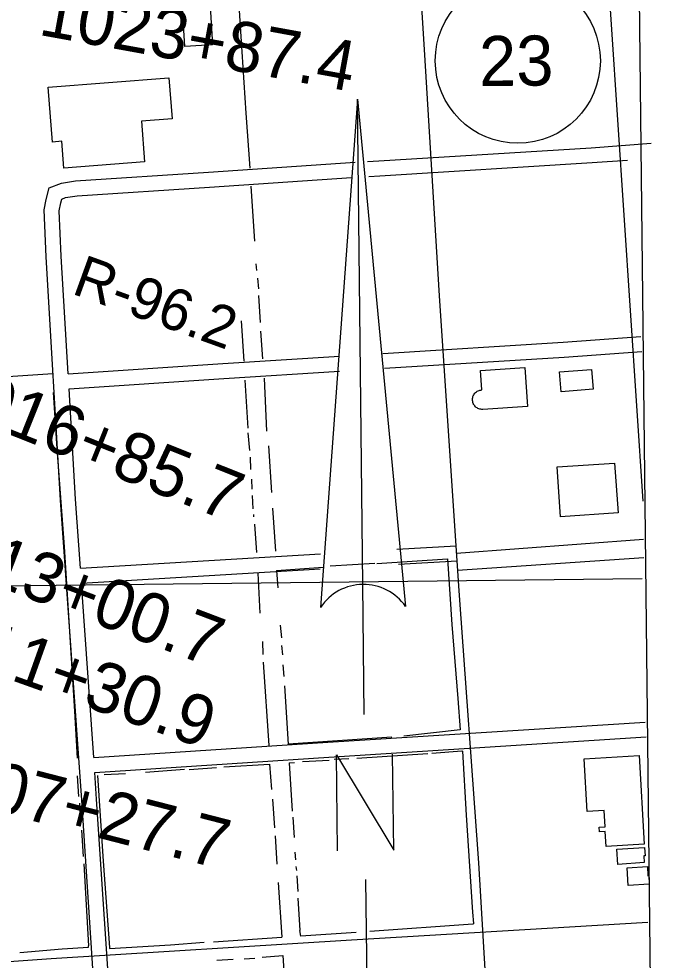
# Model space of a CAD drawing. Extents: x 3651524 to 3689615, y 505651 to 531377.
# Drawn here: x 3686076 to 3687360, y 521247 to 523128 of the extents above; entities that cross this region are included whole.
import ezdxf

# ---------------------------------------------------------------- set-up
doc = ezdxf.new("R2010")
doc.units = 0
for name, color, linetype in [('V-ANNO-SYMB', 7, 'Continuous'), ('V-BLDG-OTLN', 7, 'Continuous'), ('V-GRID-FRAM', 7, 'Continuous'), ('V-GRID-MAJR', 7, 'Continuous'), ('V-RIVR-RANG-IDEN', 7, 'Continuous'), ('V-ROAD-CNTR', 7, 'Continuous'), ('V-ROAD-IDEN', 7, 'Continuous'), ('V-SURV-IDEN', 7, 'Continuous'), ('V-TOPO-SHOR', 7, 'Continuous')]:
    doc.layers.add(name, color=color, linetype=linetype)

msp = doc.modelspace()

# ---------------------------------------------------------------- linework, layer by layer
at = {"layer": 'V-ANNO-SYMB'}
for p, q in [((3686753.579, 522967.684), (3686679.509, 521951.828)), ((3686753.579, 522967.684), (3686849.499, 521953.657)), ((3686764.019, 521997.74), (3686753.579, 522967.684)), ((3686753.579, 522967.684), (3686849.499, 521953.657)), ((3686764.021, 521997.74), (3686753.579, 522967.684)), ((3686766.819, 521737.755), (3686764.021, 521997.74)), ((3686773.868, 521082.793), (3686770.37, 521407.774))]:
    msp.add_line(p, q, dxfattribs=at)
msp.add_lwpolyline([(3686713.749, 521465.184), (3686711.682, 521657.173), (3686825.742, 521466.389), (3686823.676, 521658.378)], dxfattribs=at)
for start, end in [(90.61669, 146.411232), (34.822137, 90.616679), (34.822148, 90.605515)]:
    msp.add_arc((3686765.126, 521894.968), 102.778, start, end, dxfattribs=at)
at = {"layer": 'V-BLDG-OTLN'}
for p, q in [((3687292.225, 521431.379), (3687332.82, 521434.023)), ((3687294.541, 521395.805), (3687292.225, 521431.379)), ((3687332.82, 521434.023), (3687334.016, 521415.667)), ((3687334.016, 521415.667), (3687335.911, 521415.791)), ((3687335.911, 521415.791), (3687336.104, 521398.513)), ((3687336.104, 521398.513), (3687294.541, 521395.805))]:
    msp.add_line(p, q, dxfattribs=at)
for points in [[(3686374.524, 523288.096), (3686373.459, 523303.362), (3686369.671, 523303.097), (3686368.585, 523320.927), (3686362.871, 523320.579), (3686361.157, 523348.76), (3686367.295, 523349.132), (3686365.47, 523379.109), (3686381.252, 523380.067), (3686376.03, 523465.926), (3686439.755, 523469.8), (3686463.723, 523075.802), (3686408.167, 523072.425), (3686394.972, 523289.341)], [(3686327.91, 522841.906), (3686166.341, 522829.403), (3686162.186, 522883.102), (3686143.715, 522881.672), (3686135.224, 522991.406), (3686376.257, 523010.057), (3686382.589, 522928.225), (3686321.596, 522923.505)], [(3687088.093, 522431.45), (3687093.305, 522353.481), (3687003.813, 522347.498), (3687001.827, 522347.484), (3686999.848, 522347.675), (3686997.901, 522348.064), (3686996, 522348.651), (3686994.173, 522349.432), (3686992.433, 522350.388), (3686990.8, 522351.523), (3686989.293, 522352.817), (3686987.925, 522354.259), (3686986.712, 522355.832), (3686985.664, 522357.521), (3686984.798, 522359.309), (3686984.114, 522361.175), (3686983.628, 522363.102), (3686983.341, 522365.068), (3686983.255, 522367.053), (3686983.374, 522369.037), (3686983.696, 522370.997), (3686984.214, 522372.916), (3686984.927, 522374.772), (3686985.824, 522376.543), (3686986.899, 522378.216), (3686988.138, 522379.769), (3686989.528, 522381.188), (3686991.058, 522382.458), (3686992.709, 522383.564), (3686994.464, 522384.494), (3686996.305, 522385.241), (3686998.212, 522385.796), (3687000.168, 522386.154), (3687002.148, 522386.31), (3686999.15, 522425.507)], [(3687224.362, 522387.602), (3687160.348, 522382.72), (3687157.305, 522422.619), (3687221.319, 522427.502)], [(3687267.432, 522240.216), (3687274.151, 522140.466), (3687159.033, 522132.708), (3687152.312, 522232.458)], [(3687206.244, 521649.325), (3687316.481, 521655.707), (3687326.744, 521478.413), (3687250.202, 521473.983), (3687248.476, 521503.884), (3687236.89, 521503.215), (3687236.343, 521512.666), (3687248.476, 521513.369), (3687246.589, 521545.946), (3687212.341, 521543.962)], [(3687271.663, 521468.456), (3687327.383, 521472.241), (3687328.536, 521455.271), (3687325.681, 521455.076), (3687326.58, 521441.783), (3687273.719, 521438.193)]]:
    msp.add_lwpolyline(points, close=True, dxfattribs=at)
at = {"layer": 'V-GRID-FRAM'}
msp.add_lwpolyline([(3655577.191, 529244.355), (3687244.414, 529585.207), (3687448.048, 511403.469), (3655764.959, 511062.446), (3655577.191, 529244.355)], dxfattribs=at)
at = {"layer": 'V-GRID-MAJR'}
msp.add_line((3682050.31, 521950.76), (3687322.368, 522009.423), dxfattribs=at)
at = {"layer": 'V-ROAD-CNTR'}
for points in [[(3686887.377, 523066.723), (3686767.809, 524960.346), (3686759.223, 525087.05)], [(3687324.487, 522164.166), (3687235.977, 523498.45)], [(3687130.658, 519387.937), (3687106.369, 519718.442), (3687082.144, 520102.214), (3687068.759, 520308.327), (3687055.954, 520480.537), (3687036.178, 520767.806), (3686996.131, 521441.58), (3686956.411, 521984.935), (3686917.318, 522574.075), (3686887.377, 523066.723)], [(3686773.218, 522842.856), (3686795.937, 522844.384), (3687220.494, 522870.439), (3687340.487, 522879.254)], [(3686776.133, 522812.985), (3686797.863, 522814.446), (3687222.512, 522840.507), (3687292.845, 522845.674)], [(3686246.014, 520883.069), (3686233.928, 521087.6), (3686202.048, 521566.302), (3686159.955, 522166.128), (3686131.009, 522652.28), (3686126.731, 522746.263), (3686130.856, 522766.879), (3686137.125, 522789.965), (3686161.955, 522799.82), (3686189.512, 522804.214), (3686455.691, 522821.504), (3686748.733, 522841.21)], [(3686174.97, 522418.701), (3686160.969, 522653.854), (3686156.867, 522743.969), (3686160.074, 522759.997), (3686162.143, 522767.619), (3686169.947, 522770.716), (3686192.854, 522774.368), (3686457.669, 522791.57), (3686741.253, 522810.639)], [(3686804.22, 522459.442), (3687164.3, 522482.011), (3687319.888, 522493.254)], [(3686174.969, 522418.702), (3686484.386, 522438.982), (3686717.348, 522453.895)], [(3686807.607, 522429.596), (3687166.32, 522452.079), (3687322.05, 522463.332)], [(3686176.752, 522388.754), (3686486.326, 522409.044), (3686717.268, 522423.828)], [(3686199.555, 522030.375), (3686189.893, 522168.07), (3686176.753, 522388.754)], [(3687324.487, 522164.161), (3687324.487, 522164.166)], [(3687324.487, 522164.155), (3687324.487, 522164.161)], [(3687324.487, 522164.148), (3687324.487, 522164.155)], [(3687324.488, 522164.146), (3687324.487, 522164.148)], [(3686832.162, 522067.866), (3686950.549, 522074.882)], [(3686951.436, 522059.908), (3687325.34, 522088.066)], [(3686199.555, 522030.376), (3686679.154, 522058.798)], [(3686835.349, 522038.002), (3686952.323, 522044.934)], [(3687325.758, 522050.74), (3686953.424, 522025.803)], [(3686201.655, 522000.448), (3686678.667, 522028.717)], [(3686226.136, 521651.595), (3686201.656, 522000.447)], [(3686226.136, 521651.596), (3686694.408, 521682.73), (3687328.654, 521722.775)], [(3686228.236, 521621.67), (3686696.348, 521652.792), (3687330.544, 521692.835)], [(3686275.943, 520885.153), (3686263.87, 521089.482), (3686231.977, 521568.348), (3686228.236, 521621.669)], [(3685683.591, 521217.791), (3686141.338, 521250.367), (3686741.371, 521287.259), (3687333.91, 521322.85)]]:
    msp.add_lwpolyline(points, dxfattribs=at)
at = {"layer": 'V-ROAD-IDEN'}
msp.add_circle((3687073.838, 523044.12), 165, dxfattribs=at)
msp.add_circle((3687073.838, 523044.12), 165, dxfattribs=at)
at = {"layer": 'V-TOPO-SHOR'}
for p, q in [((3686548.299, 522683.766), (3686540.82, 522793.467)), ((3686552.027, 522625.181), (3686550.501, 522638.159)), ((3686556.225, 522588.607), (3686554.333, 522609.841)), ((3686559.528, 522521.378), (3686556.178, 522575.242)), ((3686521.128, 522524.538), (3686525.947, 522443.695)), ((3686563.993, 522448.639), (3686559.86, 522504.078)), ((3686566.608, 522409.713), (3686571.743, 522303.95)), ((3686528.171, 522406.022), (3686534.115, 522310.27)), ((3686534.475, 522300.851), (3686537.492, 522265.529)), ((3686575.179, 522274.85), (3686581.536, 522181.268)), ((3686538.622, 522252.185), (3686539.714, 522227.463)), ((3686541.213, 522207.839), (3686542.321, 522187.826)), ((3686543.062, 522175.661), (3686544.146, 522148.584)), ((3686583.394, 522150.208), (3686589.384, 522064.098)), ((3686545.285, 522137.595), (3686545.661, 522132.886)), ((3686547.57, 522117.971), (3686551.297, 522061.458)), ((3686698.956, 522035.021), (3686787.817, 522040.214)), ((3686553.9, 522020.253), (3686558.33, 521940.196)), ((3686591.215, 522025.567), (3686684.796, 522032.317)), ((3686591.215, 522025.567), (3686594.24, 521990.964)), ((3686598.696, 521916.259), (3686601.361, 521890.698)), ((3686563.233, 521883.682), (3686563.93, 521857.785)), ((3686601.308, 521875.762), (3686603.208, 521856.886)), ((3686565.054, 521842.478), (3686576.242, 521675.691)), ((3686603.925, 521837.229), (3686605.809, 521813.636)), ((3686607.314, 521794.762), (3686614.771, 521678.38)), ((3686821.984, 521692.204), (3686614.771, 521678.38)), ((3686751.868, 521650.777), (3686893.809, 521660.112)), ((3686486.335, 521633.273), (3686577.682, 521638.411)), ((3686577.682, 521638.411), (3686581.432, 521588.178)), ((3686617.001, 521641.027), (3686627.618, 521642.169)), ((3686617.001, 521641.027), (3686622.955, 521544.697)), ((3686643.349, 521644.08), (3686696.82, 521646.646)), ((3686707.048, 521648.575), (3686735.746, 521649.655)), ((3686247.276, 521617.593), (3686289.739, 521620.198)), ((3686329.845, 521622.81), (3686407.305, 521628.437)), ((3686417.131, 521628.009), (3686471.786, 521631.749)), ((3686193.248, 521615.451), (3686195.849, 521573.852)), ((3686583.326, 521568.945), (3686587.441, 521511.255)), ((3686197.372, 521560.507), (3686199.598, 521523.619)), ((3686624.094, 521532.9), (3686627.096, 521492.008)), ((3686201.499, 521506.348), (3686205.241, 521453.759)), ((3686588.563, 521495.166), (3686592.288, 521438.653)), ((3686628.173, 521462.914), (3686629.3, 521447.579)), ((3686206.367, 521439.239), (3686215.999, 521275.596)), ((3686630.432, 521434.209), (3686631.19, 521425.952)), ((3686632.335, 521415.728), (3686634.188, 521383.88)), ((3686594.514, 521401.765), (3686602.375, 521292.664)), ((3686634.143, 521370.908), (3686638.241, 521306.031)), ((3686465.806, 521283.722), (3686602.375, 521292.664)), ((3686215.989, 521272.849), (3686215.999, 521275.596)), ((3686471.956, 521247.213), (3686504.92, 521249.06)), ((3686526.893, 521249.768), (3686548.084, 521250.872)), ((3686563.002, 521252.781), (3686603.816, 521256.17))]:
    msp.add_line(p, q, dxfattribs=at)
for points in [[(3686538.981, 522829.639), (3686530.713, 522939.342), (3686521.026, 523092.291), (3686515.423, 523176.828)], [(3685893.486, 522402.766), (3686144.253, 522419.158), (3686144.624, 522412.879)], [(3686144.909, 522381.489), (3686152.365, 522269.644), (3686166.982, 522072.63), (3686174.781, 521945.875), (3686187.419, 521744.555), (3686192.977, 521650.372)], [(3686792.136, 522039.414), (3686933.294, 522049.144), (3686942.271, 521917.423), (3686953.942, 521769.971), (3686958.442, 521707.451), (3686845.97, 521694.477)], [(3686901.673, 521660.476), (3686962.227, 521665.377), (3686963.402, 521664.194), (3686970.82, 521536.804), (3686983.509, 521342.567), (3686985.398, 521320.154), (3686985.002, 521319.37), (3686984.214, 521318.587), (3686778.179, 521304.366)], [(3686233.905, 521615.674), (3686245.078, 521444.57), (3686257.426, 521271.893), (3686257.42, 521269.931), (3686379.857, 521277.353), (3686446.968, 521282.612)], [(3686751.047, 521302.103), (3686640.168, 521294.626), (3686638.241, 521306.031)], [(3686078.629, 521262.341), (3686163.011, 521269.503), (3686215.989, 521272.849)], [(3686603.816, 521256.17), (3686616.471, 521059.165), (3686620.254, 521018.742)]]:
    msp.add_lwpolyline(points, dxfattribs=at)

# ---------------------------------------------------------------- texts
at = {"layer": 'V-RIVR-RANG-IDEN'}
msp.add_text('R-96.2', height=83, rotation=340.110046, dxfattribs=at).set_placement((3686179.706, 522579.522))
at = {"layer": 'V-ROAD-IDEN'}
msp.add_text('23', height=100, rotation=0.616684, dxfattribs=at).set_placement((3686996.822, 522993.288))
at = {"layer": 'V-SURV-IDEN'}
for s, rotation, p in [('1023+87.4', 349.677781, (3686113.455, 523096.359)), ('1016+85.7', 338.250833, (3685907.867, 522356.938)), ('1013+00.7', 339.212202, (3685866.301, 522057.101)), ('1011+30.9', 340.36524, (3685847.464, 521882.54)), ('1007+27.7', 345.555387, (3685866.203, 521586.339))]:
    msp.add_text(s, height=100, rotation=rotation, dxfattribs=at).set_placement(p)

doc.saveas('drawing.dxf')
